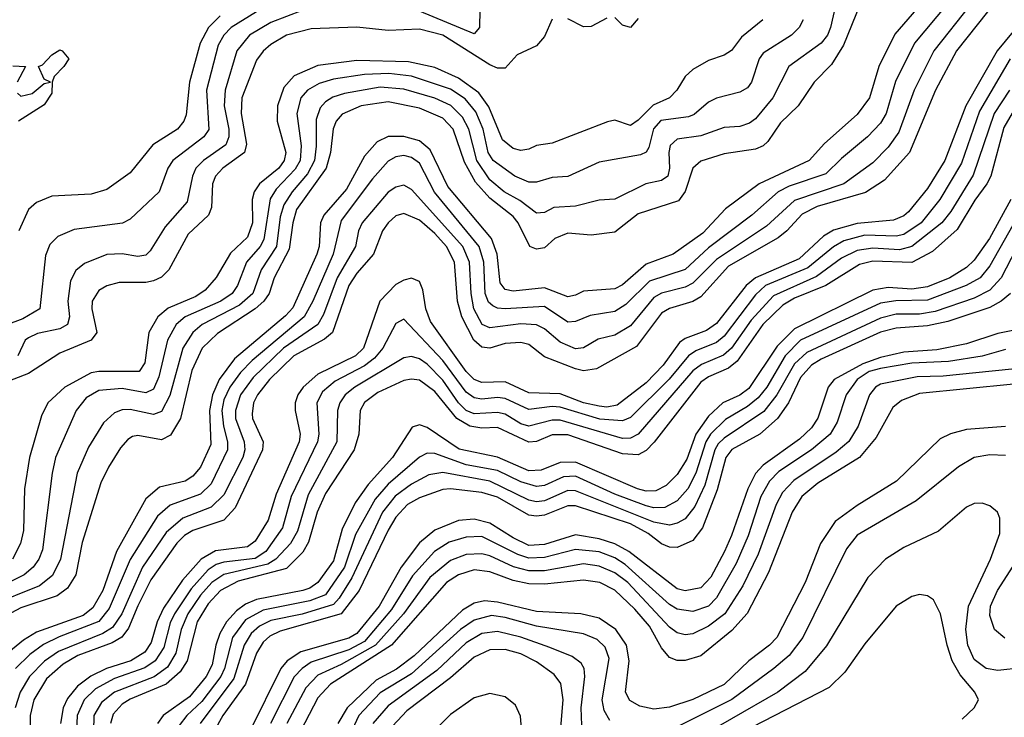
# Model space of a CAD drawing. Header units: inches. Extents: x 990535 to 1117859, y 769386 to 892122.
# Tile 287 of 656: x 1037367 to 1039887, y 875466 to 877250. Entities that reach past the tile are written whole.
import ezdxf

# ---------------------------------------------------------------- set-up
doc = ezdxf.new("R2010")
doc.units = ezdxf.units.IN
doc.header["$MEASUREMENT"] = 0
doc.layers.add('B0837', color=7, linetype='Continuous')

msp = doc.modelspace()

# ---------------------------------------------------------------- linework, layer by layer
at = {"layer": 'B0837', "color": 5}
for points, elevation in [([(1039458.1, 877301.9), (1039442.3, 877230), (1039434.1, 877210), (1039418.2, 877190), (1039335.3, 877130), (1039294.4, 877050), (1039250, 876996.7), (1039235, 876985), (1039210, 876976.7), (1039170, 876974.2), (1039110, 876952.9), (1039050, 876944.4), (1039032, 876928), (1039028.2, 876910), (1039030.3, 876870), (1039025.5, 876850), (1039010, 876838.6), (1038969.6, 876830.4), (1038890, 876790.8), (1038850, 876788.5), (1038790, 876772.7), (1038734.4, 876770), (1038710, 876757.2), (1038690, 876754.9), (1038647.5, 876787.5), (1038606.9, 876810), (1038570, 876840.1), (1038537.5, 876890), (1038516.8, 876970), (1038500.7, 877000.7), (1038470.2, 877030.2), (1038430, 877049), (1038350, 877072.4), (1038290, 877077), (1038198.5, 877061.5), (1038168.5, 877051.5), (1038150, 877039.8), (1038135.8, 877024.2), (1038125.7, 876994.3), (1038126.1, 876926.1), (1038121.4, 876890), (1038103.9, 876856.1), (1038064.3, 876810), (1038043.3, 876776.7), (1038034.1, 876745.9), (1038024.7, 876670), (1037985, 876610), (1037963.6, 876550), (1037930, 876519.6), (1037834.5, 876470), (1037810, 876449.9), (1037784.7, 876410), (1037751.7, 876288.3), (1037730, 876248), (1037710, 876239.8), (1037650, 876253.1), (1037630, 876251.8), (1037610, 876244.2), (1037581.4, 876218.6), (1037543.6, 876156.4), (1037514.3, 876090), (1037472, 875870), (1037451.7, 875828.3), (1037417.9, 875802.1), (1037290, 875750.6)], 3660), ([(1039518.3, 877290), (1039475.6, 877184.4), (1039444.5, 877135.5), (1039399.9, 877090), (1039359, 877030), (1039314, 876986), (1039281.7, 876938.3), (1039270, 876927.3), (1039250, 876918.6), (1039170, 876906.9), (1039110, 876887.7), (1039089.8, 876870.2), (1039069.8, 876810.2), (1039053.2, 876786.8), (1038950, 876753.7), (1038890, 876706.9), (1038830, 876698.8), (1038770, 876704.2), (1038737, 876690), (1038710, 876666.7), (1038690, 876663), (1038672.5, 876670), (1038642.5, 876730), (1038630, 876746.2), (1038570, 876793.1), (1038534, 876834), (1038505.6, 876885.6), (1038476.8, 876970), (1038450, 876998), (1038390, 877023.4), (1038310, 877039.8), (1038241, 877030), (1038192.1, 877007.9), (1038177.3, 876990), (1038169.5, 876970.5), (1038162.4, 876910), (1038151.4, 876870), (1038075.9, 876764.1), (1038066.2, 876730), (1038056.8, 876663.2), (1038018.5, 876590), (1038005.3, 876550), (1037992.4, 876530), (1037970, 876510.5), (1037873.1, 876446.9), (1037834.1, 876410), (1037807.5, 876352.5), (1037779.2, 876230), (1037753, 876187), (1037730, 876175.2), (1037670, 876186.6), (1037656.4, 876183.6), (1037643.7, 876176.3), (1037625.2, 876154.8), (1037594.4, 876105.6), (1037575.1, 876064.9), (1037527.3, 875912.7), (1037511, 875830), (1037490, 875795.7), (1037463.4, 875776.6), (1037370, 875745.3), (1037294.4, 875705.6)], 3680), ([(1039673.5, 877290), (1039606.8, 877213.2), (1039565.6, 877130), (1039541.5, 877050), (1039510, 877007.7), (1039426.9, 876933.1), (1039387.4, 876890), (1039259.5, 876830), (1039173.6, 876766.4), (1039115.8, 876704.2), (1039039.1, 876650), (1038970, 876624.8), (1038910, 876571.4), (1038890, 876561.7), (1038810, 876556), (1038790, 876545.1), (1038770, 876541.1), (1038710, 876564), (1038630, 876555.9), (1038610, 876559.6), (1038596.9, 876576.9), (1038589.2, 876650), (1038574.9, 876690), (1038463.2, 876823.2), (1038417.3, 876917.3), (1038390, 876939.7), (1038350, 876951.5), (1038310, 876951), (1038282.1, 876937.9), (1038250, 876901.1), (1038203.2, 876816.8), (1038145.8, 876750), (1038137.2, 876730), (1038133.6, 876670), (1038127.5, 876650), (1038066.7, 876513.3), (1038047.9, 876492.1), (1037917.2, 876382.8), (1037878, 876330), (1037861, 876290), (1037853.3, 876250), (1037856.5, 876163.5), (1037830, 876105.6), (1037810, 876082.5), (1037791.1, 876070), (1037725.5, 876054.5), (1037690, 876024.1), (1037614.8, 875890), (1037579.7, 875790), (1037554.8, 875745.2), (1037530, 875726.2), (1037410, 875683.6), (1037376.7, 875663.3), (1037330, 875624.2)], 3720), ([(1039801.2, 877290), (1039706.2, 877170), (1039655.9, 877070), (1039617.3, 876962.7), (1039590, 876924), (1039550, 876884.2), (1039476.2, 876830), (1039350, 876787.1), (1039278.4, 876721.6), (1039150, 876636.7), (1039090, 876575.7), (1039070, 876565.5), (1039010, 876550.6), (1038990, 876539), (1038930, 876466.9), (1038890, 876442.9), (1038847.3, 876432.7), (1038810, 876410.8), (1038790, 876408), (1038750, 876424.9), (1038710, 876458.9), (1038689.7, 876469.7), (1038650, 876472.1), (1038570, 876461.6), (1038550.6, 876470.6), (1038529.6, 876510), (1038522.4, 876550), (1038518, 876630), (1038501.5, 876670), (1038370, 876815.8), (1038350, 876826.4), (1038330, 876821.8), (1038310, 876808.4), (1038243.5, 876730), (1038234.3, 876710), (1038226.4, 876670), (1038179.8, 876590), (1038144.4, 876495.6), (1038129.9, 876470.1), (1038042.6, 876410), (1037965.2, 876334.8), (1037932.3, 876290), (1037919.3, 876250), (1037920, 876230), (1037941.5, 876170), (1037943.2, 876150), (1037938.4, 876130), (1037890, 876034.8), (1037857.3, 876002.7), (1037785.1, 875974.9), (1037741.8, 875938.2), (1037681.8, 875850), (1037628.9, 875730), (1037604.9, 875695.1), (1037580.3, 875679.7), (1037466.3, 875633.7), (1037430.9, 875609.1), (1037392.2, 875570), (1037368.9, 875530), (1037355.7, 875490)], 3760), ([(1039740.5, 877290), (1039657.3, 877190), (1039608.2, 877091.8), (1039584.8, 877010), (1039570, 876984.9), (1039536.7, 876950), (1039470, 876895.2), (1039430, 876855.8), (1039336.1, 876823.9), (1039308.1, 876810), (1039240.5, 876750), (1039130, 876666.3), (1039070, 876610.8), (1038979, 876581), (1038918.7, 876521.3), (1038890, 876503.3), (1038826.8, 876493.2), (1038790, 876478.1), (1038770, 876476.6), (1038710, 876516.2), (1038610, 876510.4), (1038590, 876511.8), (1038577.9, 876517.9), (1038567.3, 876527.3), (1038558.3, 876550), (1038555.4, 876630), (1038543.3, 876670), (1038428.7, 876808.7), (1038390, 876883), (1038370, 876897.6), (1038350, 876902.3), (1038330, 876899.3), (1038310, 876888.3), (1038270, 876843.3), (1038190, 876736.4), (1038169.6, 876650), (1038117.7, 876530), (1038094.9, 876490), (1037962, 876378), (1037932.2, 876347.8), (1037905.1, 876310), (1037890, 876277.4), (1037884.5, 876250), (1037888.5, 876210), (1037899.3, 876170), (1037899.2, 876150), (1037857.3, 876062.7), (1037830, 876036.6), (1037752, 876008), (1037719.6, 875980.4), (1037650.4, 875869.6), (1037596, 875744), (1037570, 875710.4), (1037468.4, 875671.6), (1037428.3, 875651.7), (1037393.4, 875626.6), (1037356.8, 875590)], 3740), ([(1037973.6, 877270), (1037908.5, 877230), (1037889.5, 877210), (1037875.5, 877184.5), (1037845.2, 877070), (1037851.3, 876968.7), (1037838.2, 876950), (1037759.3, 876890), (1037746.8, 876870), (1037724.1, 876810), (1037650, 876739.6), (1037630.8, 876729.2), (1037506.4, 876713.6), (1037464.9, 876695.1), (1037444.9, 876675.1), (1037433, 876647), (1037418.9, 876510), (1037375, 876485), (1037287.2, 876452.8)], 3540), ([(1038730, 877251), (1038710, 877206.6), (1038690, 877183.1), (1038640.1, 877159.9), (1038610, 877125.9), (1038590, 877125.8), (1038570, 877134.2), (1038450, 877210.2), (1038390, 877226.1), (1038310, 877222.3), (1038230, 877231.2), (1038113.4, 877226.6), (1038050, 877210.2), (1038010, 877186.3), (1037990.4, 877169.6), (1037973.3, 877146.7), (1037936.2, 877050), (1037934.4, 877010), (1037948, 876932), (1037942.7, 876910), (1037887.2, 876870), (1037868.6, 876850), (1037860.8, 876830), (1037858.1, 876770), (1037850.1, 876750), (1037798.4, 876701.6), (1037748.7, 876610), (1037730, 876591), (1037710, 876581.8), (1037690, 876577.8), (1037621.9, 876578.1), (1037590.7, 876569.3), (1037570, 876557.1), (1037552.7, 876530), (1037551.6, 876510), (1037564.6, 876450), (1037550.6, 876430), (1037470, 876397.4), (1037390, 876344.9), (1037298.9, 876310)], 3580), ([(1038090, 877273.2), (1038010, 877243.1), (1037955.8, 877210), (1037923.3, 877170), (1037893.4, 877070), (1037890.7, 877030), (1037902.6, 876970), (1037902.5, 876950), (1037894.7, 876930), (1037837.5, 876890), (1037818.5, 876870), (1037809.4, 876850), (1037795.8, 876784.2), (1037739.6, 876720.4), (1037701.1, 876658.9), (1037690, 876647.8), (1037670, 876644), (1037630, 876650.7), (1037590, 876649.2), (1037533.3, 876626.7), (1037511.3, 876608.7), (1037497.6, 876582.4), (1037490.6, 876530), (1037495.2, 876490), (1037489.5, 876470), (1037470, 876459.4), (1037413, 876447), (1037390, 876435.9), (1037381.6, 876430), (1037362.6, 876390)], 3560), ([(1037880.2, 877259.8), (1037850.3, 877230), (1037828.9, 877190), (1037802.1, 877090), (1037793.5, 877006.5), (1037787.2, 876990), (1037771.4, 876970), (1037708.4, 876930), (1037650, 876858.5), (1037590, 876815.8), (1037550, 876803.4), (1037450, 876798.8), (1037410, 876782.8), (1037390, 876764.7), (1037365.2, 876710)], 3520), ([(1039843.4, 877270), (1039764.6, 877170), (1039710.4, 877069.6), (1039644.5, 876910), (1039580.2, 876839.8), (1039532, 876808), (1039408, 876772), (1039370, 876752.9), (1039330.4, 876709.6), (1039308.1, 876691.9), (1039180.8, 876619.2), (1039110, 876541.2), (1039090, 876529), (1039030, 876511.4), (1039010, 876499.2), (1038945.6, 876414.4), (1038843.4, 876356.6), (1038810, 876352), (1038790, 876356.8), (1038710, 876388), (1038670, 876418.9), (1038650, 876424.7), (1038610, 876421.7), (1038570, 876410.2), (1038550, 876412.5), (1038529.2, 876430), (1038498.3, 876490), (1038487.8, 876530), (1038479.8, 876630), (1038459.1, 876670), (1038430, 876703.5), (1038390, 876736.9), (1038350, 876754.1), (1038330, 876748), (1038310, 876730.7), (1038295.6, 876710), (1038272.7, 876650), (1038230, 876601.5), (1038209.6, 876570.4), (1038168.1, 876450), (1038147.4, 876432.6), (1038068.5, 876390), (1038006.7, 876330), (1037975.5, 876290), (1037965.6, 876270), (1037961.8, 876241.8), (1037963.1, 876230), (1037990.4, 876170.4), (1037988.7, 876150), (1037918.7, 876001.3), (1037889.6, 875970), (1037810, 875943.2), (1037789.4, 875930.6), (1037769.2, 875910.8), (1037703.2, 875816.8), (1037669.3, 875750.7), (1037646.2, 875693.8), (1037629.1, 875670.9), (1037603.6, 875656.4), (1037516, 875624), (1037478.2, 875601.8), (1037436.1, 875563.9), (1037403.3, 875510), (1037393.8, 875470), (1037394.9, 875410)], 3780), ([(1038544.6, 877275.4), (1038544, 877230), (1038530, 877213.5), (1038390, 877272)], 3560), ([(1038870, 877254.3), (1038830, 877232.3), (1038810, 877231.4), (1038770, 877252.1)], 3580), ([(1038950, 877253.3), (1038930, 877229.8), (1038910, 877235.6), (1038890, 877255.7)], 3580), ([(1039372.3, 877250), (1039362, 877230), (1039342.2, 877210), (1039270, 877164.7), (1039259.7, 877150), (1039240.1, 877090), (1039230, 877075.9), (1039210, 877065), (1039150, 877049.4), (1039130, 877038.6), (1039092.9, 877007.1), (1039078.8, 877001.2), (1039008, 876992), (1038989.3, 876970.7), (1038977.2, 876922.8), (1038970, 876911), (1038955.9, 876904.1), (1038850, 876885.8), (1038770, 876849), (1038730, 876846.3), (1038690, 876834.5), (1038670, 876834.1), (1038634.1, 876850), (1038578.5, 876890), (1038566.5, 876910), (1038553.1, 876970), (1038534.5, 877014.5), (1038507.3, 877047.3), (1038470, 877071.9), (1038370, 877105.2), (1038312.2, 877112.2), (1038250, 877109.4), (1038170, 877097.5), (1038133.5, 877086.5), (1038104, 877070), (1038086.4, 877050), (1038076.5, 877010), (1038087.4, 876927.4), (1038084.7, 876890), (1038072.5, 876867.5), (1038023.8, 876816.2), (1038008.4, 876791.6), (1037992.1, 876687.9), (1037983.1, 876670), (1037948, 876630), (1037924.6, 876570), (1037910.9, 876550), (1037882.1, 876530), (1037790.5, 876490), (1037768, 876470), (1037745.4, 876430), (1037723.6, 876336.4), (1037710, 876304.9), (1037690, 876295.8), (1037630, 876306.5), (1037570, 876301.2), (1037537.1, 876282.9), (1037511.8, 876250), (1037459.1, 876130), (1037450.4, 876090), (1037425.8, 875894.2), (1037416.5, 875870), (1037402, 875850), (1037378.4, 875830), (1037339.2, 875810)], 3640), ([(1039268.6, 877250), (1039214.5, 877205.5), (1039189, 877171), (1039170, 877159.6), (1039130, 877146), (1039090, 877122.8), (1039070, 877104.5), (1039049.1, 877070), (1039030.1, 877050), (1038988.5, 877031.4), (1038950, 876992.6), (1038930, 876979.6), (1038890, 876992.8), (1038871.3, 876988.7), (1038730, 876933.9), (1038690, 876928.2), (1038670, 876918.6), (1038650, 876915.6), (1038630, 876920.5), (1038602.7, 876942.7), (1038567.4, 877027.4), (1038542.6, 877062.6), (1038490, 877100.7), (1038430, 877127.4), (1038362.4, 877142.4), (1038230, 877146), (1038130, 877132.6), (1038070, 877106.6), (1038043.2, 877076.8), (1038027.1, 877030), (1038026, 876990), (1038048, 876910), (1038043.9, 876890), (1038030.3, 876870), (1037981.4, 876830), (1037967.5, 876810), (1037962.6, 876790), (1037963.3, 876730), (1037950, 876693.8), (1037906.8, 876653.2), (1037869.8, 876590.2), (1037842.2, 876557.8), (1037817.7, 876542.3), (1037747.5, 876512.5), (1037720.9, 876490), (1037698.1, 876450), (1037687.6, 876372.4), (1037673.3, 876350), (1037570, 876350.2), (1037550, 876346.4), (1037482.9, 876310), (1037439.1, 876270), (1037423.5, 876236.5), (1037392.4, 876130), (1037379.9, 876050), (1037377, 875943), (1037369.4, 875910), (1037349.1, 875870)], 3620), ([(1039934.6, 877250), (1039868.9, 877170), (1039788, 877030), (1039734.5, 876890), (1039690, 876818.4), (1039641.3, 876758.7), (1039630, 876748.6), (1039603.1, 876736.9), (1039510, 876728.5), (1039450, 876711.7), (1039424, 876696), (1039361.5, 876638.5), (1039250.4, 876589.6), (1039226.6, 876570), (1039150, 876472.8), (1039125.2, 876454.8), (1039070, 876434.3), (1039056, 876424), (1039013.8, 876366.2), (1038970, 876320.7), (1038896, 876264), (1038870, 876259), (1038850, 876261.5), (1038810, 876270.3), (1038750, 876292.8), (1038670, 876295.6), (1038610, 876323.7), (1038550, 876321.6), (1038530, 876329.5), (1038510, 876350.5), (1038418.3, 876478.3), (1038406.3, 876510), (1038399.2, 876559.2), (1038390, 876580.2), (1038370, 876589), (1038350, 876584), (1038330, 876572.4), (1038288.6, 876530), (1038246.7, 876410), (1038226.6, 876390), (1038130, 876343.4), (1038092.6, 876310), (1038079.5, 876290), (1038072.6, 876270), (1038072, 876250), (1038084.7, 876190), (1038082.2, 876170), (1038023.8, 876036.2), (1038003, 875970), (1037970, 875916.1), (1037950, 875901.8), (1037868.5, 875891.5), (1037831.7, 875870), (1037783.9, 875816.1), (1037735.6, 875744.4), (1037718.8, 875710), (1037703.5, 875656.5), (1037687.4, 875632.6), (1037651.6, 875610), (1037589.7, 875590.3), (1037549.2, 875570.8), (1037515.2, 875544.8), (1037490, 875513.5), (1037478.4, 875490), (1037471.5, 875450)], 3820), ([(1037361.8, 877061.8), (1037370, 877054.4), (1037398.9, 877061.1), (1037430, 877086.8), (1037446, 877090), (1037430, 877098), (1037415.3, 877130), (1037425.6, 877134.4), (1037450, 877160.5), (1037470, 877173), (1037476, 877170), (1037493, 877150), (1037480.7, 877130), (1037455.5, 877104.5), (1037450.6, 877090), (1037450, 877062), (1037430, 877032.3), (1037364.2, 876990)], 3480), ([(1039901.9, 877150), (1039823.6, 877016.4), (1039777.2, 876882.8), (1039721.7, 876790), (1039674.3, 876730), (1039630, 876700.6), (1039610, 876696.6), (1039530, 876698.4), (1039476, 876684), (1039450, 876669.3), (1039384.4, 876615.6), (1039276.1, 876570), (1039250, 876546.2), (1039170, 876440.5), (1039150, 876423.9), (1039097.4, 876402.6), (1039078.5, 876390), (1039029.6, 876330.4), (1038930, 876232.1), (1038910, 876223.8), (1038851.8, 876228.2), (1038750, 876258.9), (1038730, 876260.7), (1038670, 876252.5), (1038610, 876281.2), (1038590, 876283.9), (1038550, 876279.3), (1038530, 876282.6), (1038510, 876297), (1038450, 876378.4), (1038350, 876483.7), (1038330, 876473), (1038296.7, 876410), (1038275.5, 876384.5), (1038250, 876365), (1038174.5, 876325.5), (1038142.2, 876297.8), (1038128.1, 876270), (1038132.5, 876190), (1038129.3, 876170), (1038062.2, 876030), (1038039.7, 875950), (1037997.5, 875890), (1037970, 875871.9), (1037890, 875862.8), (1037870, 875856.1), (1037850, 875842.5), (1037806.1, 875793.9), (1037763.4, 875730), (1037752.7, 875707.3), (1037736, 875644), (1037714.1, 875610), (1037687.9, 875592.1), (1037610, 875565.2), (1037561.3, 875538.7), (1037532, 875510), (1037514.5, 875470), (1037513, 875430)], 3840), ([(1037350, 877132.3), (1037382, 877130), (1037360.9, 877090)], 3480), ([(1039967, 877113), (1039885.4, 876974.6), (1039852.1, 876850), (1039842.5, 876830), (1039811.3, 876788.7), (1039766.6, 876713.4), (1039703, 876657), (1039650, 876629), (1039550, 876632), (1039516.2, 876623.8), (1039429.9, 876570.1), (1039350, 876537.6), (1039319.9, 876520.1), (1039268.9, 876470), (1039203.1, 876376.9), (1039181.5, 876358.5), (1039130, 876336.7), (1039110, 876322.6), (1038990.6, 876169.5), (1038970, 876147.8), (1038950, 876137.3), (1038910, 876139.4), (1038770, 876188.2), (1038730, 876188.4), (1038690, 876171.4), (1038670, 876169.1), (1038590, 876207.2), (1038550, 876205.4), (1038519, 876210), (1038486, 876230), (1038430, 876298.8), (1038390, 876327.8), (1038370, 876330.5), (1038350, 876326.8), (1038283.5, 876296.5), (1038249.5, 876270.5), (1038238.4, 876250), (1038234.9, 876190), (1038223, 876150), (1038150, 876038.4), (1038128.7, 875990), (1038106.7, 875913.3), (1038091.8, 875888.2), (1038050, 875846.5), (1037926.4, 875813.6), (1037881.2, 875790), (1037850, 875755.9), (1037821.8, 875710), (1037796.1, 875610), (1037778.1, 875581.9), (1037741.9, 875550), (1037650, 875511.6), (1037630, 875498.8), (1037606.6, 875473.4), (1037599.6, 875450)], 3880), ([(1039900, 877070), (1039860.5, 877010), (1039807.4, 876852.6), (1039750, 876759.6), (1039726.9, 876730), (1039650, 876669.5), (1039618.7, 876661.3), (1039550, 876665.6), (1039510, 876659.5), (1039470, 876639.8), (1039406.6, 876593.4), (1039296.1, 876543.9), (1039238.8, 876481.2), (1039188.8, 876410), (1039168, 876392), (1039111.7, 876368.3), (1039090, 876351.4), (1038949.7, 876190), (1038930, 876179.2), (1038910, 876178.9), (1038750, 876225.2), (1038730, 876225.4), (1038670, 876210.6), (1038650, 876216.6), (1038610, 876240.7), (1038590, 876245.5), (1038530, 876241.4), (1038510, 876250.6), (1038490, 876269.7), (1038450, 876328.1), (1038410, 876368.9), (1038390, 876382.4), (1038370, 876388.7), (1038350, 876385.3), (1038224.9, 876310), (1038200.1, 876290), (1038186.5, 876270), (1038180.9, 876250), (1038179.1, 876170), (1038105.6, 876034.4), (1038078.1, 875941.9), (1038060, 875910), (1038022.7, 875870), (1038002.3, 875857.7), (1037890, 875830.8), (1037858.7, 875810), (1037830, 875777.7), (1037797.2, 875730), (1037780.2, 875690), (1037767.3, 875630), (1037746, 875594), (1037711.1, 875568.9), (1037610, 875529.7), (1037576.5, 875503.5), (1037557.2, 875470), (1037555.9, 875430)], 3860), ([(1039903.6, 876790), (1039848.9, 876690), (1039810, 876635.2), (1039790, 876616.2), (1039747.4, 876590), (1039690, 876566.4), (1039650, 876561.1), (1039590, 876564.7), (1039550, 876557.8), (1039350, 876459.6), (1039305.2, 876414.8), (1039233.1, 876306.9), (1039210, 876289.6), (1039166.6, 876270), (1039130, 876236.1), (1039097.8, 876190), (1039074.1, 876125.9), (1039050, 876086.4), (1039021.4, 876058.6), (1038994.9, 876045.1), (1038970, 876044.1), (1038947.8, 876050), (1038790, 876118.3), (1038750, 876117.2), (1038702.1, 876097.9), (1038670, 876096.2), (1038590, 876131.4), (1038491.7, 876151.7), (1038410, 876207), (1038390, 876213.4), (1038371.9, 876208.1), (1038321.6, 876130), (1038259, 876061), (1038226.2, 876013.8), (1038192.8, 875947.2), (1038170, 875866), (1038130, 875810.8), (1038110, 875795.8), (1038092.1, 875790), (1037973, 875767), (1037945.2, 875754.8), (1037921.8, 875738.2), (1037896.6, 875710), (1037879.8, 875680.2), (1037869.2, 875650), (1037860.1, 875599.9), (1037844.7, 875570), (1037802, 875518), (1037734.7, 875470), (1037720.4, 875450)], 3920), ([(1039933.9, 876770), (1039850, 876620.5), (1039825, 876590), (1039789.6, 876570.4), (1039690, 876532.2), (1039609.2, 876530.8), (1039570, 876524.5), (1039365.6, 876430), (1039325.9, 876390), (1039278.9, 876310), (1039257.3, 876282.7), (1039230, 876260.4), (1039173.1, 876226.9), (1039135.1, 876190), (1039122.9, 876170), (1039097.9, 876090), (1039076.9, 876050), (1039050, 876019.2), (1039017.9, 876002.1), (1038990, 876001.1), (1038970, 876006.8), (1038890, 876036.4), (1038790, 876082.8), (1038759, 876081), (1038710, 876058.4), (1038690, 876055.6), (1038650, 876067.9), (1038590, 876097), (1038510, 876111.6), (1038430, 876140.7), (1038410, 876141), (1038390, 876131.4), (1038310, 876062.2), (1038276.7, 876023.4), (1038227, 875933), (1038198.1, 875850), (1038150, 875779.2), (1038110, 875763.4), (1037990, 875740), (1037945.1, 875714.9), (1037911.8, 875670), (1037891.6, 875590), (1037881.7, 875570), (1037833.6, 875506.4), (1037795.3, 875470), (1037775.6, 875444.4)], 3940), ([(1039930, 876688.8), (1039879.2, 876590), (1039850, 876558.5), (1039810, 876538), (1039710, 876503.4), (1039670, 876496.5), (1039610, 876496.6), (1039570, 876486.5), (1039381.3, 876398.7), (1039350, 876369.9), (1039305.1, 876290), (1039271.8, 876248.2), (1039170, 876179.6), (1039155, 876165), (1039145.9, 876150), (1039120.9, 876059.1), (1039094.9, 876005.1), (1039070, 875973.2), (1039050, 875962.5), (1039030, 875957.2), (1038990, 875964.7), (1038790, 876045.1), (1038770, 876045.5), (1038710, 876019.1), (1038690, 876016.9), (1038670, 876021.3), (1038570, 876069.6), (1038450, 876091.7), (1038414.5, 876085.5), (1038370, 876062.1), (1038328.5, 876031.5), (1038295.6, 875990), (1038217.3, 875822.7), (1038184.8, 875770), (1038170, 875754.5), (1038090, 875729.1), (1038010, 875713.2), (1037981.2, 875698.8), (1037960, 875680), (1037941.6, 875650), (1037915.3, 875564.7), (1037829.5, 875450)], 3960), ([(1039903, 876550), (1039879.2, 876530), (1039850, 876513.6), (1039742.3, 876477.7), (1039690, 876467), (1039610, 876461.2), (1039570, 876450.3), (1039418.5, 876381.5), (1039393.8, 876366.2), (1039365.4, 876334.6), (1039334.9, 876270), (1039306.2, 876230), (1039261.3, 876190), (1039190, 876150.8), (1039174, 876130), (1039152.2, 876047.8), (1039114.6, 875950), (1039090, 875917.5), (1039050, 875900.2), (1039030, 875901), (1039010, 875909), (1038975.6, 875935.6), (1038930, 875960.5), (1038790, 876006.9), (1038770, 876006.1), (1038710, 875982.9), (1038690, 875980), (1038670, 875983), (1038590, 876028.3), (1038550, 876040.8), (1038470, 876050), (1038450, 876048), (1038390, 876027.2), (1038359.7, 876010), (1038330, 875977.1), (1038310, 875944), (1038236, 875790), (1038190, 875730.6), (1038034.1, 875685.9), (1038007.3, 875672.7), (1037990, 875657.4), (1037973.5, 875630), (1037944.8, 875550), (1037887.3, 875470), (1037865.4, 875430)], 3980), ([(1039930, 876459.3), (1039870, 876447.1), (1039790, 876420.7), (1039714.3, 876405.7), (1039630, 876399.8), (1039570, 876386.3), (1039524.8, 876370), (1039451.8, 876330), (1039436, 876310), (1039409.5, 876230.5), (1039393.8, 876206.2), (1039362.9, 876177.1), (1039269.5, 876110.5), (1039250.5, 876089.5), (1039230.3, 876049.7), (1039189.1, 875930.9), (1039170.5, 875890), (1039135.6, 875824.4), (1039110, 875796.9), (1039070, 875788.9), (1039050, 875794.6), (1038925.9, 875890), (1038890, 875909.3), (1038850, 875922.1), (1038790, 875932.4), (1038710, 875907.9), (1038670, 875905.3), (1038630, 875924.4), (1038570, 875961.8), (1038530, 875972), (1038490, 875969.2), (1038430, 875944.6), (1038390, 875911.5), (1038343.9, 875850), (1038287, 875750), (1038230, 875680.1), (1038210, 875668.4), (1038086.8, 875633.2), (1038051.6, 875610), (1038035.8, 875590), (1037956.2, 875430)], 4020), ([(1039890, 876406.2), (1039830.4, 876389.6), (1039744.3, 876375.7), (1039650, 876371.7), (1039570, 876358.1), (1039541, 876350), (1039510.3, 876330), (1039482.4, 876290), (1039459.5, 876220.5), (1039441.4, 876190), (1039393.8, 876150), (1039310, 876094.3), (1039286, 876070), (1039264.2, 876030), (1039231.5, 875930), (1039200.8, 875859.2), (1039150, 875771.1), (1039130, 875750.2), (1039090, 875736.2), (1039050, 875742.4), (1039030, 875754.1), (1038916.8, 875856.8), (1038890, 875873.2), (1038850, 875888.6), (1038790, 875894.9), (1038710, 875874), (1038670, 875872.6), (1038641.8, 875881.8), (1038550, 875927.8), (1038510, 875926.7), (1038466.1, 875913.9), (1038429.2, 875890), (1038372.9, 875827.1), (1038318.7, 875741.3), (1038250, 875659.4), (1038210, 875638.5), (1038113.6, 875606.4), (1038089.9, 875590.1), (1038070, 875568.8), (1038009, 875450)], 4040), ([(1039990, 876364.9), (1039730, 876338.1), (1039663.7, 876336.3), (1039570, 876317.4), (1039557.1, 876310), (1039542.2, 876290), (1039513, 876210), (1039489.1, 876170.9), (1039456.4, 876143.6), (1039348.3, 876071.7), (1039319.1, 876040.9), (1039302.7, 876010), (1039256.9, 875883.1), (1039218.1, 875801.9), (1039171.8, 875730), (1039130, 875698.8), (1039090, 875679.2), (1039070, 875676.2), (1039050, 875681.9), (1039030, 875696.3), (1038923.4, 875810), (1038890, 875834.8), (1038850, 875852.2), (1038810, 875858), (1038710, 875840.2), (1038670, 875840), (1038630.7, 875850.7), (1038570, 875878.5), (1038550, 875883.4), (1038510, 875882.3), (1038470, 875866.5), (1038417.2, 875822.8), (1038349.4, 875730), (1038278.2, 875650), (1038190, 875600.3), (1038130, 875573.5), (1038099.2, 875540.8), (1038051.1, 875450)], 4060), ([(1039910, 876317.7), (1039670, 876293.5), (1039624.1, 876275.9), (1039601.6, 876258.4), (1039558.8, 876181.2), (1039516.5, 876130), (1039410, 876064.5), (1039368.8, 876030), (1039343.7, 875990), (1039283.8, 875836.2), (1039229, 875731), (1039190, 875687.3), (1039110, 875623), (1039070, 875610.5), (1039050, 875611.2), (1039030, 875618.9), (1039010, 875643.7), (1038978.7, 875698.7), (1038941.8, 875741.8), (1038890.4, 875790.4), (1038852.2, 875810), (1038810, 875816.5), (1038710, 875806), (1038670, 875806.8), (1038630, 875815.7), (1038570, 875837.8), (1038530, 875842.4), (1038490, 875830.4), (1038459.3, 875810), (1038318.6, 875650), (1038162.5, 875550), (1038130, 875515.6), (1038085.6, 875430)], 4080), ([(1039890, 876209.2), (1039790, 876201.7), (1039749, 876191), (1039722.5, 876177.5), (1039610.7, 876069.3), (1039510, 876007.4), (1039453.6, 875966.4), (1039416.3, 875910), (1039377.6, 875810), (1039305.1, 875670), (1039285.8, 875650), (1039232.8, 875610), (1039170.3, 875549.7), (1039090, 875511.2), (1039030, 875491.9), (1038990, 875486.8), (1038954.2, 875494.2), (1038928.8, 875508.8), (1038917.8, 875530), (1038926.8, 875610), (1038919.8, 875650), (1038892.8, 875690), (1038850, 875719.5), (1038802.9, 875730), (1038690, 875736.3), (1038590, 875760), (1038556.4, 875763.6), (1038530, 875757.2), (1038500.7, 875739.3), (1038377, 875623), (1038331.6, 875588.4), (1038279.4, 875560.6), (1038205.4, 875490), (1038181.3, 875450)], 4120), ([(1039890, 876135.3), (1039850, 876137), (1039810, 876129.9), (1039770, 876106.6), (1039661, 876019), (1039510, 875931.6), (1039483.1, 875896.9), (1039371.1, 875670), (1039336.3, 875623.7), (1039297.5, 875590), (1039190, 875511.5), (1039050, 875441.3)], 4140), ([(1039932.2, 875592.2), (1039870, 875585), (1039840.8, 875590), (1039810, 875613.4), (1039793.5, 875650), (1039788.4, 875690), (1039795.2, 875750), (1039851.4, 875870), (1039875.4, 875935.4), (1039875.2, 875975.2), (1039869.8, 875990), (1039850, 876006.8), (1039830, 876013), (1039810, 876012.3), (1039790, 876003.1), (1039718.5, 875941.5), (1039630, 875899.6), (1039583.2, 875870), (1039537.2, 875822.8), (1039431.7, 875648.3), (1039377.3, 875582.7), (1039307.1, 875530), (1039070, 875393.6)], 4160), ([(1039887.9, 875667.9), (1039861.3, 875690), (1039850, 875726), (1039851.7, 875750), (1039869.1, 875790), (1039940.5, 875899.5)], 4140), ([(1039779.4, 875460.6), (1039809.9, 875490), (1039820.8, 875510), (1039811.6, 875530), (1039774.2, 875574.2), (1039753.8, 875610), (1039740.5, 875650), (1039723.4, 875730), (1039706, 875766), (1039690, 875776.4), (1039670, 875779.3), (1039650, 875774.8), (1039610, 875749.8), (1039530, 875653.6), (1039478.8, 875581.2), (1039438.3, 875541.7), (1039213.8, 875426.2)], 4180), ([(1038877.8, 875457.8), (1038862.7, 875482.7), (1038857.7, 875510), (1038875.9, 875615.9), (1038865.1, 875645.1), (1038844.9, 875664.9), (1038810, 875678.8), (1038690, 875698.8), (1038610, 875720.8), (1038574.4, 875725.7), (1038530, 875713.8), (1038495, 875690), (1038370, 875576.9), (1038290, 875528.3), (1038235.3, 875470), (1038206.9, 875410)], 4140), ([(1038805.4, 875445.4), (1038804.5, 875490), (1038813.5, 875570), (1038811.4, 875590), (1038804, 875604), (1038781.3, 875621.3), (1038724.1, 875644.1), (1038650, 875670.7), (1038590, 875685.1), (1038550, 875679.7), (1038510, 875656.4), (1038435, 875585), (1038310, 875495), (1038270.6, 875450)], 4160), ([(1038749.2, 875409.2), (1038758.1, 875510), (1038752.3, 875552.3), (1038734.9, 875574.9), (1038690, 875607.8), (1038650, 875628), (1038610, 875638.6), (1038570, 875637.8), (1038530, 875619.1), (1038470, 875566.8), (1038358.1, 875481.9), (1038309.7, 875430.3)], 4180), ([(1038654.8, 875394.9), (1038648.8, 875468.8), (1038636.4, 875496.4), (1038610, 875518.3), (1038570, 875526.1), (1038530, 875515.5), (1038470, 875472.5), (1038407.9, 875412.1)], 4220)]:
    msp.add_lwpolyline(points, dxfattribs=dict(at, elevation=elevation))

doc.saveas('drawing.dxf')
